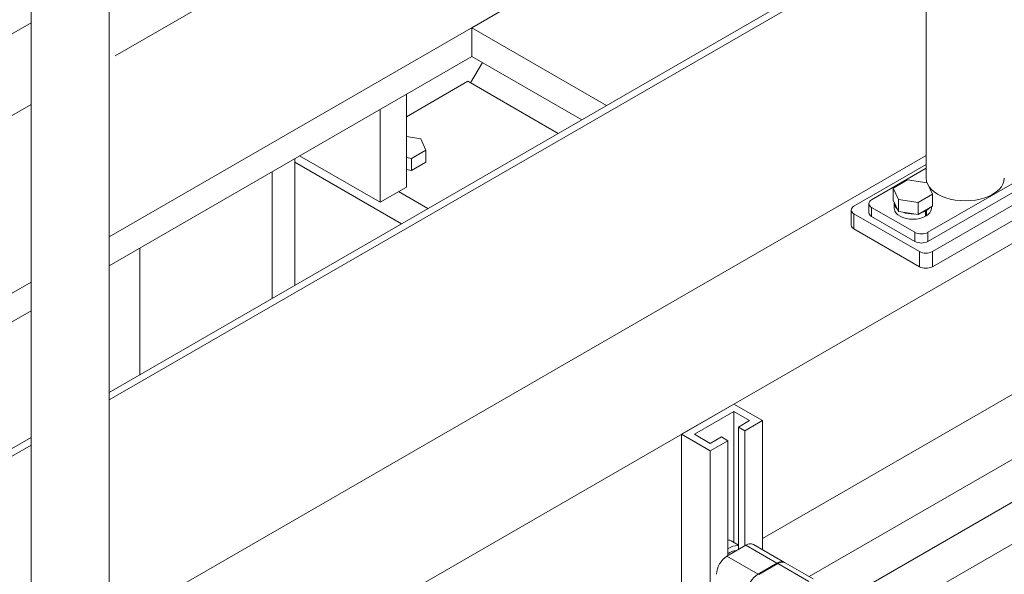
# Model space of a CAD drawing. Header units: millimetres. Extents: x 525 to 29324, y 175 to 20618.
# Tile 276 of 588: x 13493 to 14024, y 13998 to 14297. Entities that reach past the tile are written whole.
import ezdxf

# ---------------------------------------------------------------- set-up
doc = ezdxf.new("R2010")
doc.units = ezdxf.units.MM
doc.linetypes.add('SLD-Centrada-doble', pattern=[12.7, 6.35, -1.27, 1.27, -1.27, 1.27, -1.27])
doc.linetypes.add('SLD-Continua', pattern=[0])

msp = doc.modelspace()

# ---------------------------------------------------------------- linework, layer by layer
at = {"color": 7, "linetype": 'SLD-Continua', "lineweight": 18, "ltscale": 35}
for p, q in [((13981.92, 14656.86), (13981.92, 14211.45)), ((13540.9, 13932.52), (13540.9, 14403.23)), ((13498.73, 14377.92), (13498.73, 13932.52)), ((13540.9, 14095.81), (13981.92, 14350.41)), ((13540.9, 14091.73), (13981.92, 14346.32)), ((13819.75, 14340.75), (13540.9, 14179.77)), ((13819.75, 14340.75), (13540.9, 14179.77)), ((13819.75, 14340.75), (13540.9, 14179.77)), ((13819.75, 14340.75), (13540.9, 14179.77)), ((13819.75, 14340.75), (13540.9, 14179.77)), ((13819.75, 14340.75), (13736.66, 14292.78)), ((13819.75, 14340.75), (13736.66, 14292.78)), ((13819.75, 14340.75), (13736.66, 14292.78)), ((13819.75, 14340.75), (13736.66, 14292.78)), ((13819.75, 14340.75), (13736.66, 14292.78)), ((13809.38, 14250.8), (13736.66, 14292.78)), ((13736.66, 14277.27), (13736.66, 14292.78)), ((13809.38, 14250.8), (13736.66, 14292.78)), ((13736.66, 14277.27), (13736.66, 14292.78)), ((13809.38, 14250.8), (13736.66, 14292.78)), ((13736.66, 14277.27), (13736.66, 14292.78)), ((13809.38, 14250.8), (13736.66, 14292.78)), ((13736.66, 14277.27), (13736.66, 14292.78)), ((13809.38, 14250.8), (13736.66, 14292.78)), ((13736.66, 14277.27), (13736.66, 14292.78)), ((13736.66, 14277.27), (13540.9, 14164.26)), ((13736.66, 14277.27), (13540.9, 14164.26)), ((13736.66, 14277.27), (13540.9, 14164.26)), ((13736.66, 14277.27), (13540.9, 14164.26)), ((13736.66, 14277.27), (13540.9, 14164.26)), ((13795.95, 14243.05), (13736.66, 14277.27)), ((13795.95, 14243.05), (13736.66, 14277.27)), ((13795.95, 14243.05), (13736.66, 14277.27)), ((13795.95, 14243.05), (13736.66, 14277.27)), ((13795.95, 14243.05), (13736.66, 14277.27)), ((13742.36, 14273.98), (13735.87, 14263.06)), ((14182.14, 14265.06), (13404.32, 13816.04)), ((14182.14, 14265.06), (13404.32, 13816.04)), ((14182.14, 14265.06), (13404.32, 13816.04)), ((14182.14, 14265.06), (13404.32, 13816.04)), ((14182.14, 14265.06), (13404.32, 13816.04)), ((13734.54, 14263.83), (13701.31, 14244.64)), ((13783.25, 14235.71), (13734.54, 14263.83)), ((13701.31, 14256.86), (13701.31, 14206.69)), ((13701.31, 14256.86), (13701.31, 14206.69)), ((13701.31, 14256.86), (13701.31, 14206.69)), ((13687.16, 14248.7), (13687.16, 14198.52)), ((13687.16, 14248.7), (13687.16, 14198.52)), ((13687.16, 14248.7), (13687.16, 14198.52)), ((14284.32, 14242.4), (13893.64, 14016.86)), ((14284.32, 14242.4), (13893.64, 14016.86)), ((14284.32, 14242.4), (13893.64, 14016.86)), ((14284.32, 14242.4), (13893.64, 14016.86)), ((14284.32, 14242.4), (13893.64, 14016.86)), ((13709.06, 14232.8), (13701.31, 14234)), ((13711.9, 14226.68), (13709.06, 14232.8)), ((13981.92, 14223.84), (13540.9, 13969.24)), ((13687.16, 14198.52), (13643.71, 14223.61)), ((13687.16, 14198.52), (13643.71, 14223.61)), ((13687.16, 14198.52), (13643.71, 14223.61)), ((13704.15, 14222.2), (13711.9, 14226.68)), ((13711.9, 14220.15), (13711.9, 14226.68)), ((14053.56, 14223.09), (13982.85, 14182.27)), ((13641.2, 14153.71), (13641.2, 14222.16)), ((13641.2, 14153.71), (13641.2, 14222.16)), ((13641.2, 14153.71), (13641.2, 14222.16)), ((13641.2, 14153.71), (13641.2, 14222.16)), ((13641.2, 14153.71), (13641.2, 14222.16)), ((13641.2, 14153.71), (13641.2, 14222.16)), ((13641.2, 14153.71), (13641.2, 14222.16)), ((13641.2, 14153.71), (13641.2, 14222.16)), ((13641.2, 14153.71), (13641.2, 14222.16)), ((13641.2, 14153.71), (13641.2, 14222.16)), ((13641.2, 14220.16), (13698.75, 14186.93)), ((13641.2, 14220.16), (13698.75, 14186.93)), ((13641.2, 14220.16), (13698.75, 14186.93)), ((13701.31, 14222.64), (13704.15, 14222.2)), ((13704.15, 14215.67), (13704.15, 14222.2)), ((13704.15, 14215.67), (13711.9, 14220.15)), ((13942.9, 14196.35), (13981.92, 14218.88)), ((14053.56, 14218.19), (13982.85, 14177.37)), ((13628.83, 14146.57), (13628.83, 14215.02)), ((13628.83, 14146.57), (13628.83, 14215.02)), ((13628.83, 14146.57), (13628.83, 14215.02)), ((13628.83, 14146.57), (13628.83, 14215.02)), ((13628.83, 14146.57), (13628.83, 14215.02)), ((13628.83, 14146.57), (13628.83, 14215.02)), ((13628.83, 14146.57), (13628.83, 14215.02)), ((13628.83, 14146.57), (13628.83, 14215.02)), ((13628.83, 14146.57), (13628.83, 14215.02)), ((13628.83, 14146.57), (13628.83, 14215.02)), ((13701.31, 14216.11), (13704.15, 14215.67)), ((13952.45, 14199.82), (13981.92, 14216.84)), ((14063.11, 14216.76), (13985.33, 14171.86)), ((13971.88, 14210.63), (13964.13, 14206.16)), ((13982.48, 14208.99), (13971.88, 14210.63)), ((13985.32, 14202.88), (13982.48, 14208.99)), ((14063.11, 14208.6), (13985.33, 14163.69)), ((13701.31, 14206.69), (13687.16, 14198.52)), ((13701.31, 14206.69), (13687.16, 14198.52)), ((13701.31, 14206.69), (13687.16, 14198.52)), ((13697.06, 14204.24), (13712.89, 14195.1)), ((13697.06, 14204.24), (13712.89, 14195.1)), ((13697.06, 14204.24), (13712.89, 14195.1)), ((14276.81, 14203.07), (13918.69, 13996.33)), ((13964.13, 14206.16), (13966.96, 14200.04)), ((13964.13, 14199.62), (13964.13, 14206.16)), ((13977.56, 14198.4), (13985.32, 14202.88)), ((13985.32, 14196.35), (13985.32, 14202.88)), ((13950.98, 14197.78), (13950.98, 14192.88)), ((13964.13, 14199.62), (13966.96, 14193.51)), ((13964.72, 14197.98), (13964.72, 14195.13)), ((13966.96, 14193.51), (13966.96, 14200.04)), ((13966.96, 14200.04), (13977.56, 14198.4)), ((13977.56, 14191.87), (13977.56, 14198.4)), ((13977.56, 14191.87), (13985.32, 14196.35)), ((13941.44, 14194.31), (13941.44, 14186.14)), ((13978.26, 14171.86), (13942.9, 14192.27)), ((13975.78, 14182.27), (13952.45, 14195.74)), ((13966.96, 14193.51), (13977.56, 14191.87)), ((13981.58, 14193.78), (13981.23, 14193.98)), ((13981.58, 14193.78), (13981.58, 14190.92)), ((13981.58, 14191.41), (13982, 14191.17)), ((13982, 14194.03), (13981.65, 14194.23)), ((13982, 14194.03), (13982, 14191.17)), ((13984.72, 14195.13), (13984.72, 14196)), ((13938.69, 13984.79), (14286.81, 14185.75)), ((13975.78, 14177.37), (13952.45, 14190.84)), ((13978.26, 14163.69), (13942.9, 14184.1)), ((14316.4, 14180.21), (13958.29, 13973.47)), ((13498.73, 14155.43), (13157.57, 13958.48)), ((13498.73, 14155.43), (13157.57, 13958.48)), ((13498.73, 14155.43), (13157.57, 13958.48)), ((13498.73, 14155.43), (13157.57, 13958.48)), ((13498.73, 14155.43), (13157.57, 13958.48)), ((13498.73, 14139.92), (13171.01, 13950.73)), ((13498.73, 14139.92), (13171.01, 13950.73)), ((13498.73, 14139.92), (13171.01, 13950.73)), ((13498.73, 14139.92), (13171.01, 13950.73)), ((13498.73, 14139.92), (13171.01, 13950.73)), ((13878.08, 14089.54), (13849.8, 14073.21)), ((13856.87, 14073.21), (13878.08, 14085.45)), ((13878.08, 14089.54), (13893.64, 14080.56)), ((13878.08, 14085.45), (13886.57, 14080.56)), ((13878.08, 14085.45), (13878.08, 14014.8)), ((13886.57, 14080.56), (13880.56, 14077.09)), ((13893.64, 14080.56), (13884.09, 14075.04)), ((13893.64, 14080.56), (13893.64, 14010.79)), ((13880.56, 14077.09), (13884.09, 14075.04)), ((13880.56, 14077.09), (13880.56, 14010.95)), ((13884.09, 14075.04), (13884.09, 14012.99)), ((13057.71, 13816.87), (13498.73, 14071.47)), ((13849.8, 14073.21), (13849.8, 13956.56)), ((13849.8, 14073.21), (13865.36, 14064.23)), ((13865.36, 14068.31), (13856.87, 14073.21)), ((13871.37, 14071.78), (13865.36, 14068.31)), ((13874.9, 14069.74), (13865.36, 14064.23)), ((13874.9, 14069.74), (13871.37, 14071.78)), ((13874.9, 14069.74), (13874.9, 14007.68)), ((13057.71, 13812.79), (13498.73, 14067.39)), ((13865.36, 14064.23), (13865.36, 13965.54)), ((13880.56, 14013.37), (13876.73, 14015.58)), ((13874.37, 14007.37), (13884.62, 14013.29)), ((13905.38, 14004.02), (13888.62, 14013.69)), ((13891.13, 13997.7), (13901.38, 14003.62)), ((13901.81, 14003.37), (13891.55, 13997.46)), ((13920.91, 13995.05), (13905.81, 14003.77))]:
    msp.add_line(p, q, dxfattribs=at)
at = {"color": 8, "linetype": 'SLD-Centrada-doble', "lineweight": 18, "ltscale": 35}
for p, q in [((13736.66, 14388.71), (13540.9, 14275.7)), ((13736.66, 14388.71), (13540.9, 14275.7)), ((13736.66, 14388.71), (13540.9, 14275.7)), ((13736.66, 14388.71), (13540.9, 14275.7)), ((13736.66, 14388.71), (13540.9, 14275.7)), ((13498.73, 14295.45), (13057.71, 14040.85)), ((13498.73, 14295.45), (13057.71, 14040.85)), ((13498.73, 14295.45), (13057.71, 14040.85)), ((13498.73, 14295.45), (13057.71, 14040.85)), ((13498.73, 14295.45), (13057.71, 14040.85)), ((13498.73, 14251.36), (13074.49, 14006.45)), ((13498.73, 14251.36), (13074.49, 14006.45)), ((13498.73, 14251.36), (13074.49, 14006.45)), ((13498.73, 14251.36), (13074.49, 14006.45)), ((13498.73, 14251.36), (13074.49, 14006.45)), ((13942.9, 14184.1), (13942.9, 14192.27)), ((13952.45, 14190.84), (13952.45, 14195.74)), ((13975.78, 14182.27), (13975.78, 14177.37)), ((13982.85, 14177.37), (13982.85, 14182.27)), ((13557.41, 14105.34), (13557.41, 14173.79)), ((13557.41, 14105.34), (13557.41, 14173.79)), ((13557.41, 14105.34), (13557.41, 14173.79)), ((13557.41, 14105.34), (13557.41, 14173.79)), ((13557.41, 14105.34), (13557.41, 14173.79)), ((13557.41, 14105.34), (13557.41, 14173.79)), ((13557.41, 14105.34), (13557.41, 14173.79)), ((13557.41, 14105.34), (13557.41, 14173.79)), ((13557.41, 14105.34), (13557.41, 14173.79)), ((13557.41, 14105.34), (13557.41, 14173.79)), ((13978.26, 14171.86), (13978.26, 14163.69)), ((13985.33, 14163.69), (13985.33, 14171.86)), ((13884.62, 14013.29), (13901.38, 14003.62)), ((13874.37, 14007.37), (13891.13, 13997.7)), ((13918.57, 13993.7), (13901.81, 14003.37))]:
    msp.add_line(p, q, dxfattribs=at)
at = {"color": 7, "linetype": 'SLD-Continua', "lineweight": 18, "ltscale": 35, "flags": 128}
for points in [[(13981.92, 14211.45), (13982.1, 14209.87), (13982.35, 14209.01)], [(13983.44, 14206.92), (13983.53, 14206.8), (13984.75, 14205.37), (13986.28, 14204.05), (13988.1, 14202.85), (13990.17, 14201.8), (13992.46, 14200.92), (13994.94, 14200.21), (13997.55, 14199.7), (14000.25, 14199.39), (14003.01, 14199.28), (14005.76, 14199.39), (14008.46, 14199.7), (14011.07, 14200.21), (14013.55, 14200.92), (14015.84, 14201.8), (14017.91, 14202.85), (14019.73, 14204.05), (14021.26, 14205.37), (14022.48, 14206.8), (14023.37, 14208.31), (14023.91, 14209.87), (14024.09, 14211.45)], [(13964.72, 14195.13), (13964.74, 14194.76), (13965.04, 14193.69), (13965.68, 14192.67), (13966.63, 14191.73), (13967.88, 14190.92), (13969.37, 14190.25), (13971.05, 14189.76), (13972.86, 14189.46), (13974.73, 14189.35), (13976.61, 14189.46), (13978.41, 14189.76), (13980.09, 14190.26), (13981.58, 14190.92)], [(13979.23, 14192.83), (13980.09, 14193.11), (13981.58, 14193.78)], [(13982, 14194.03), (13983.16, 14194.88), (13983.65, 14195.38)]]:
    msp.add_lwpolyline(points, dxfattribs=at)
at = {"color": 7, "linetype": 'SLD-Continua', "lineweight": 18, "ltscale": 1225}
for centre, radius, start, end in [((13943.68, 14194.31), 2.18, 110.7834, 249.2166), ((13953.22, 14197.78), 2.18, 110.7834, 249.2166), ((13968.89, 14198.12), 4.16, 177.4052, 232.3917), ((13953.49, 14193.13), 2.51, 185.6948, 245.6253), ((13974.63, 14208.01), 15.81, 250.0746, 272.3393), ((13980.04, 14195.43), 4.69, 294.7305, 356.2714), ((13943.94, 14186.39), 2.51, 185.6948, 245.6253), ((13979.32, 14189.09), 7.69, 242.6097, 297.3903), ((13979.32, 14184.19), 7.69, 242.6097, 297.3903), ((13981.79, 14178.68), 7.69, 242.6097, 297.3903), ((13981.79, 14170.52), 7.69, 242.6097, 297.3903), ((13874.61, 14011.83), 4.31, 60.527, 86.0799), ((13879.91, 14005.24), 7.84, 85.2564, 129.6872), ((13878.93, 14004.22), 6.04, 86.0614, 131.8848), ((13886.97, 14010.02), 4.02, 65.6929, 125.6176), ((13881, 13997.02), 12.29, 122.6055, 177.3945), ((13903.68, 14000.65), 3.76, 59.4865, 127.6924), ((13904.15, 14000.1), 4.02, 65.6929, 125.6176), ((13897.75, 13987.34), 12.29, 122.6055, 177.3945)]:
    msp.add_arc(centre, radius, start, end, dxfattribs=at)

doc.saveas('drawing.dxf')
